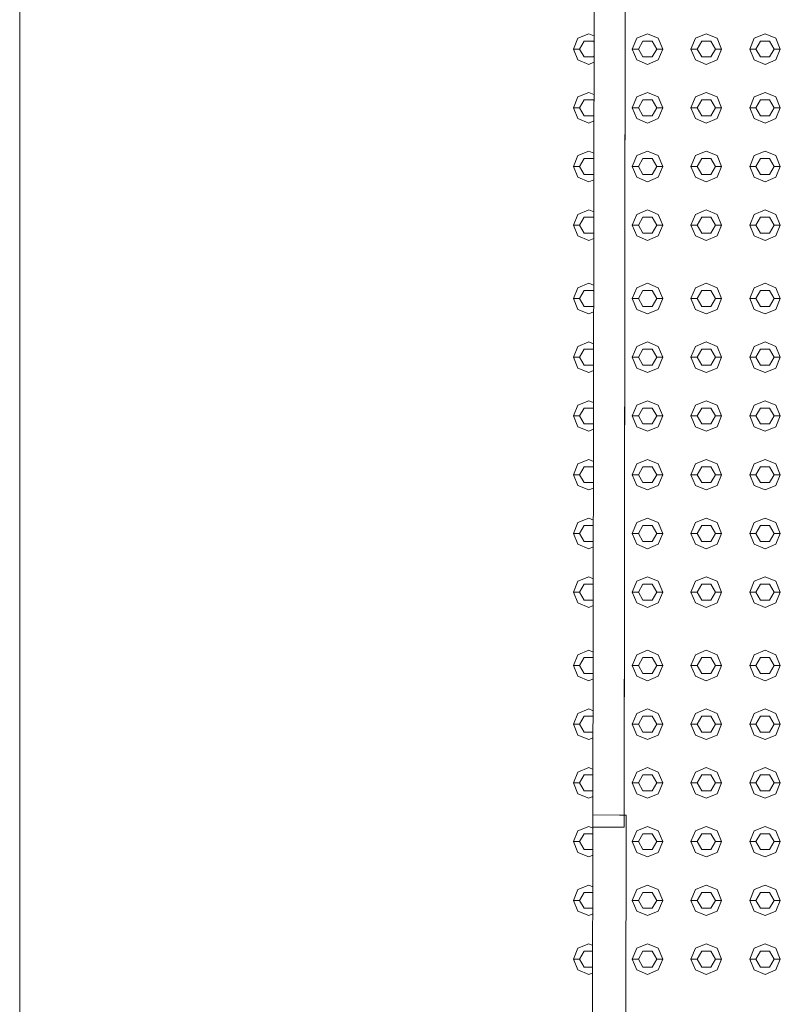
# Model space of a CAD drawing. Header units: millimetres. Extents: x -261 to 187, y -214 to 106.
# Tile 585 of 656: x -218.695 to -218.072, y 10.711 to 11.518. Entities that reach past the tile are written whole.
import ezdxf

# ---------------------------------------------------------------- set-up
doc = ezdxf.new("R2010")
doc.units = ezdxf.units.MM
doc.header["$LTSCALE"] = 0.005
doc.header["$MEASUREMENT"] = 0
for name, color, linetype, lineweight in [('IFC-Elemento construtivo genérico-Contorno', 9, 'Continuous', 5), ('IFC-Laje-Contorno', 9, 'Continuous', 5), ('IFC-Porta-Contorno', 9, 'Continuous', 5)]:
    doc.layers.add(name, color=color, linetype=linetype, lineweight=lineweight)

msp = doc.modelspace()

# ---------------------------------------------------------------- linework, layer by layer
at = {"layer": 'IFC-Elemento construtivo genérico-Contorno', "lineweight": 5}
for p, q in [((-218.24116, 11.49397), (-218.23749, 11.50282)), ((-218.23749, 11.50282), (-218.22864, 11.50649)), ((-218.22864, 11.50649), (-218.22437, 11.50472)), ((-218.19307, 11.49397), (-218.1894, 11.50282)), ((-218.1894, 11.50282), (-218.18055, 11.50649)), ((-218.18055, 11.50649), (-218.17169, 11.50282)), ((-218.17169, 11.50282), (-218.16802, 11.49397)), ((-218.14498, 11.49397), (-218.14131, 11.50282)), ((-218.14131, 11.50282), (-218.13245, 11.50649)), ((-218.13245, 11.50649), (-218.1236, 11.50282)), ((-218.1236, 11.50282), (-218.11993, 11.49397)), ((-218.09689, 11.49397), (-218.09322, 11.50282)), ((-218.09322, 11.50282), (-218.08436, 11.50649)), ((-218.08436, 11.50649), (-218.07551, 11.50282)), ((-218.07551, 11.50282), (-218.07184, 11.49397)), ((-218.24116, 11.49397), (-218.23615, 11.49397)), ((-218.24116, 11.49397), (-218.23749, 11.48511)), ((-218.23615, 11.49397), (-218.2324, 11.50047)), ((-218.23615, 11.49397), (-218.2324, 11.48746)), ((-218.2324, 11.50047), (-218.22488, 11.50047)), ((-218.22488, 11.50047), (-218.22438, 11.4996)), ((-218.19307, 11.49397), (-218.18806, 11.49397)), ((-218.19307, 11.49397), (-218.1894, 11.48511)), ((-218.18806, 11.49397), (-218.1843, 11.50047)), ((-218.18806, 11.49397), (-218.1843, 11.48746)), ((-218.1843, 11.50047), (-218.17679, 11.50047)), ((-218.17679, 11.50047), (-218.17303, 11.49397)), ((-218.17679, 11.48746), (-218.17303, 11.49397)), ((-218.17303, 11.49397), (-218.16802, 11.49397)), ((-218.17169, 11.48511), (-218.16802, 11.49397)), ((-218.14498, 11.49397), (-218.13997, 11.49397)), ((-218.14498, 11.49397), (-218.14131, 11.48511)), ((-218.13997, 11.49397), (-218.13621, 11.50047)), ((-218.13997, 11.49397), (-218.13621, 11.48746)), ((-218.13621, 11.50047), (-218.1287, 11.50047)), ((-218.1287, 11.50047), (-218.12494, 11.49397)), ((-218.1287, 11.48746), (-218.12494, 11.49397)), ((-218.12494, 11.49397), (-218.11993, 11.49397)), ((-218.1236, 11.48511), (-218.11993, 11.49397)), ((-218.09689, 11.49397), (-218.09188, 11.49397)), ((-218.09689, 11.49397), (-218.09322, 11.48511)), ((-218.09188, 11.49397), (-218.08812, 11.50047)), ((-218.09188, 11.49397), (-218.08812, 11.48746)), ((-218.08812, 11.50047), (-218.08061, 11.50047)), ((-218.08061, 11.50047), (-218.07685, 11.49397)), ((-218.08061, 11.48746), (-218.07685, 11.49397)), ((-218.07685, 11.49397), (-218.07184, 11.49397)), ((-218.07551, 11.48511), (-218.07184, 11.49397)), ((-218.23749, 11.48511), (-218.22864, 11.48144)), ((-218.2324, 11.48746), (-218.22488, 11.48746)), ((-218.22488, 11.48746), (-218.22439, 11.48831)), ((-218.1894, 11.48511), (-218.18055, 11.48144)), ((-218.1843, 11.48746), (-218.17679, 11.48746)), ((-218.18055, 11.48144), (-218.17169, 11.48511)), ((-218.14131, 11.48511), (-218.13245, 11.48144)), ((-218.13621, 11.48746), (-218.1287, 11.48746)), ((-218.13245, 11.48144), (-218.1236, 11.48511)), ((-218.09322, 11.48511), (-218.08436, 11.48144)), ((-218.08812, 11.48746), (-218.08061, 11.48746)), ((-218.08436, 11.48144), (-218.07551, 11.48511)), ((-218.22864, 11.48144), (-218.2244, 11.4832)), ((-218.24116, 11.44588), (-218.23749, 11.45473)), ((-218.23749, 11.45473), (-218.22864, 11.4584)), ((-218.22864, 11.4584), (-218.22443, 11.45666)), ((-218.19307, 11.44588), (-218.1894, 11.45473)), ((-218.1894, 11.45473), (-218.18055, 11.4584)), ((-218.18055, 11.4584), (-218.17169, 11.45473)), ((-218.17169, 11.45473), (-218.16802, 11.44588)), ((-218.14498, 11.44588), (-218.14131, 11.45473)), ((-218.14131, 11.45473), (-218.13245, 11.4584)), ((-218.13245, 11.4584), (-218.1236, 11.45473)), ((-218.1236, 11.45473), (-218.11993, 11.44588)), ((-218.09689, 11.44588), (-218.09322, 11.45473)), ((-218.09322, 11.45473), (-218.08436, 11.4584)), ((-218.08436, 11.4584), (-218.07551, 11.45473)), ((-218.07551, 11.45473), (-218.07184, 11.44588)), ((-218.24116, 11.44588), (-218.23615, 11.44588)), ((-218.24116, 11.44588), (-218.23749, 11.43702)), ((-218.23615, 11.44588), (-218.2324, 11.45238)), ((-218.23615, 11.44588), (-218.2324, 11.43937)), ((-218.2324, 11.45238), (-218.22488, 11.45238)), ((-218.22488, 11.45238), (-218.22444, 11.45162)), ((-218.19307, 11.44588), (-218.18806, 11.44588)), ((-218.19307, 11.44588), (-218.1894, 11.43702)), ((-218.18806, 11.44588), (-218.1843, 11.45238)), ((-218.18806, 11.44588), (-218.1843, 11.43937)), ((-218.1843, 11.45238), (-218.17679, 11.45238)), ((-218.17679, 11.45238), (-218.17303, 11.44588)), ((-218.17679, 11.43937), (-218.17303, 11.44588)), ((-218.17303, 11.44588), (-218.16802, 11.44588)), ((-218.17169, 11.43702), (-218.16802, 11.44588)), ((-218.14498, 11.44588), (-218.13997, 11.44588)), ((-218.14498, 11.44588), (-218.14131, 11.43702)), ((-218.13997, 11.44588), (-218.13621, 11.45238)), ((-218.13997, 11.44588), (-218.13621, 11.43937)), ((-218.13621, 11.45238), (-218.1287, 11.45238)), ((-218.1287, 11.45238), (-218.12494, 11.44588)), ((-218.1287, 11.43937), (-218.12494, 11.44588)), ((-218.12494, 11.44588), (-218.11993, 11.44588)), ((-218.1236, 11.43702), (-218.11993, 11.44588)), ((-218.09689, 11.44588), (-218.09188, 11.44588)), ((-218.09689, 11.44588), (-218.09322, 11.43702)), ((-218.09188, 11.44588), (-218.08812, 11.45238)), ((-218.09188, 11.44588), (-218.08812, 11.43937)), ((-218.08812, 11.45238), (-218.08061, 11.45238)), ((-218.08061, 11.45238), (-218.07685, 11.44588)), ((-218.08061, 11.43937), (-218.07685, 11.44588)), ((-218.07685, 11.44588), (-218.07184, 11.44588)), ((-218.07551, 11.43702), (-218.07184, 11.44588)), ((-218.23749, 11.43702), (-218.22864, 11.43335)), ((-218.2324, 11.43937), (-218.22488, 11.43937)), ((-218.22488, 11.43937), (-218.22446, 11.4401)), ((-218.1894, 11.43702), (-218.18055, 11.43335)), ((-218.1843, 11.43937), (-218.17679, 11.43937)), ((-218.18055, 11.43335), (-218.17169, 11.43702)), ((-218.14131, 11.43702), (-218.13245, 11.43335)), ((-218.13621, 11.43937), (-218.1287, 11.43937)), ((-218.13245, 11.43335), (-218.1236, 11.43702)), ((-218.09322, 11.43702), (-218.08436, 11.43335)), ((-218.08812, 11.43937), (-218.08061, 11.43937)), ((-218.08436, 11.43335), (-218.07551, 11.43702)), ((-218.22864, 11.43335), (-218.22446, 11.43508)), ((-218.24116, 11.39778), (-218.23749, 11.40664)), ((-218.23749, 11.40664), (-218.22864, 11.41031)), ((-218.23615, 11.39778), (-218.2324, 11.40429)), ((-218.2324, 11.40429), (-218.22488, 11.40429)), ((-218.22864, 11.41031), (-218.2245, 11.40859)), ((-218.22488, 11.40429), (-218.2245, 11.40363)), ((-218.19307, 11.39778), (-218.1894, 11.40664)), ((-218.1894, 11.40664), (-218.18055, 11.41031)), ((-218.18806, 11.39778), (-218.1843, 11.40429)), ((-218.1843, 11.40429), (-218.17679, 11.40429)), ((-218.18055, 11.41031), (-218.17169, 11.40664)), ((-218.17679, 11.40429), (-218.17303, 11.39778)), ((-218.17169, 11.40664), (-218.16802, 11.39778)), ((-218.14498, 11.39778), (-218.14131, 11.40664)), ((-218.14131, 11.40664), (-218.13245, 11.41031)), ((-218.13997, 11.39778), (-218.13621, 11.40429)), ((-218.13621, 11.40429), (-218.1287, 11.40429)), ((-218.13245, 11.41031), (-218.1236, 11.40664)), ((-218.1287, 11.40429), (-218.12494, 11.39778)), ((-218.1236, 11.40664), (-218.11993, 11.39778)), ((-218.09689, 11.39778), (-218.09322, 11.40664)), ((-218.09322, 11.40664), (-218.08436, 11.41031)), ((-218.09188, 11.39778), (-218.08812, 11.40429)), ((-218.08812, 11.40429), (-218.08061, 11.40429)), ((-218.08436, 11.41031), (-218.07551, 11.40664)), ((-218.08061, 11.40429), (-218.07685, 11.39778)), ((-218.07551, 11.40664), (-218.07184, 11.39778)), ((-218.24116, 11.39778), (-218.23615, 11.39778)), ((-218.24116, 11.39778), (-218.23749, 11.38893)), ((-218.23615, 11.39778), (-218.2324, 11.39128)), ((-218.19307, 11.39778), (-218.18806, 11.39778)), ((-218.19307, 11.39778), (-218.1894, 11.38893)), ((-218.18806, 11.39778), (-218.1843, 11.39128)), ((-218.17679, 11.39128), (-218.17303, 11.39778)), ((-218.17303, 11.39778), (-218.16802, 11.39778)), ((-218.17169, 11.38893), (-218.16802, 11.39778)), ((-218.14498, 11.39778), (-218.13997, 11.39778)), ((-218.14498, 11.39778), (-218.14131, 11.38893)), ((-218.13997, 11.39778), (-218.13621, 11.39128)), ((-218.1287, 11.39128), (-218.12494, 11.39778)), ((-218.12494, 11.39778), (-218.11993, 11.39778)), ((-218.1236, 11.38893), (-218.11993, 11.39778)), ((-218.09689, 11.39778), (-218.09188, 11.39778)), ((-218.09689, 11.39778), (-218.09322, 11.38893)), ((-218.09188, 11.39778), (-218.08812, 11.39128)), ((-218.08061, 11.39128), (-218.07685, 11.39778)), ((-218.07685, 11.39778), (-218.07184, 11.39778)), ((-218.07551, 11.38893), (-218.07184, 11.39778)), ((-218.23749, 11.38893), (-218.22864, 11.38526)), ((-218.2324, 11.39128), (-218.22488, 11.39128)), ((-218.22488, 11.39128), (-218.22452, 11.39191)), ((-218.1894, 11.38893), (-218.18055, 11.38526)), ((-218.1843, 11.39128), (-218.17679, 11.39128)), ((-218.18055, 11.38526), (-218.17169, 11.38893)), ((-218.14131, 11.38893), (-218.13245, 11.38526)), ((-218.13621, 11.39128), (-218.1287, 11.39128)), ((-218.13245, 11.38526), (-218.1236, 11.38893)), ((-218.09322, 11.38893), (-218.08436, 11.38526)), ((-218.08812, 11.39128), (-218.08061, 11.39128)), ((-218.08436, 11.38526), (-218.07551, 11.38893)), ((-218.22864, 11.38526), (-218.22452, 11.38696)), ((-218.24116, 11.34969), (-218.23749, 11.35855)), ((-218.23749, 11.35855), (-218.22864, 11.36222)), ((-218.23615, 11.34969), (-218.2324, 11.3562)), ((-218.2324, 11.3562), (-218.22488, 11.3562)), ((-218.22864, 11.36222), (-218.22456, 11.36052)), ((-218.22488, 11.3562), (-218.22456, 11.35565)), ((-218.19307, 11.34969), (-218.1894, 11.35855)), ((-218.1894, 11.35855), (-218.18055, 11.36222)), ((-218.18806, 11.34969), (-218.1843, 11.3562)), ((-218.1843, 11.3562), (-218.17679, 11.3562)), ((-218.18055, 11.36222), (-218.17169, 11.35855)), ((-218.17679, 11.3562), (-218.17303, 11.34969)), ((-218.17169, 11.35855), (-218.16802, 11.34969)), ((-218.14498, 11.34969), (-218.14131, 11.35855)), ((-218.14131, 11.35855), (-218.13245, 11.36222)), ((-218.13997, 11.34969), (-218.13621, 11.3562)), ((-218.13621, 11.3562), (-218.1287, 11.3562)), ((-218.13245, 11.36222), (-218.1236, 11.35855)), ((-218.1287, 11.3562), (-218.12494, 11.34969)), ((-218.1236, 11.35855), (-218.11993, 11.34969)), ((-218.09689, 11.34969), (-218.09322, 11.35855)), ((-218.09322, 11.35855), (-218.08436, 11.36222)), ((-218.09188, 11.34969), (-218.08812, 11.3562)), ((-218.08812, 11.3562), (-218.08061, 11.3562)), ((-218.08436, 11.36222), (-218.07551, 11.35855)), ((-218.08061, 11.3562), (-218.07685, 11.34969)), ((-218.07551, 11.35855), (-218.07184, 11.34969)), ((-218.24116, 11.34969), (-218.23615, 11.34969)), ((-218.24116, 11.34969), (-218.23749, 11.34084)), ((-218.23615, 11.34969), (-218.2324, 11.34319)), ((-218.19307, 11.34969), (-218.18806, 11.34969)), ((-218.19307, 11.34969), (-218.1894, 11.34084)), ((-218.18806, 11.34969), (-218.1843, 11.34319)), ((-218.17679, 11.34319), (-218.17303, 11.34969)), ((-218.17303, 11.34969), (-218.16802, 11.34969)), ((-218.17169, 11.34084), (-218.16802, 11.34969)), ((-218.14498, 11.34969), (-218.13997, 11.34969)), ((-218.14498, 11.34969), (-218.14131, 11.34084)), ((-218.13997, 11.34969), (-218.13621, 11.34319)), ((-218.1287, 11.34319), (-218.12494, 11.34969)), ((-218.12494, 11.34969), (-218.11993, 11.34969)), ((-218.1236, 11.34084), (-218.11993, 11.34969)), ((-218.09689, 11.34969), (-218.09188, 11.34969)), ((-218.09689, 11.34969), (-218.09322, 11.34084)), ((-218.09188, 11.34969), (-218.08812, 11.34319)), ((-218.08061, 11.34319), (-218.07685, 11.34969)), ((-218.07685, 11.34969), (-218.07184, 11.34969)), ((-218.07551, 11.34084), (-218.07184, 11.34969)), ((-218.23749, 11.34084), (-218.22864, 11.33717)), ((-218.2324, 11.34319), (-218.22488, 11.34319)), ((-218.22488, 11.34319), (-218.22458, 11.34371)), ((-218.1894, 11.34084), (-218.18055, 11.33717)), ((-218.1843, 11.34319), (-218.17679, 11.34319)), ((-218.18055, 11.33717), (-218.17169, 11.34084)), ((-218.14131, 11.34084), (-218.13245, 11.33717)), ((-218.13621, 11.34319), (-218.1287, 11.34319)), ((-218.13245, 11.33717), (-218.1236, 11.34084)), ((-218.09322, 11.34084), (-218.08436, 11.33717)), ((-218.08812, 11.34319), (-218.08061, 11.34319)), ((-218.08436, 11.33717), (-218.07551, 11.34084)), ((-218.22864, 11.33717), (-218.22459, 11.33885)), ((-218.23749, 11.29843), (-218.22864, 11.3021)), ((-218.22864, 11.3021), (-218.22464, 11.30044)), ((-218.1894, 11.29843), (-218.18055, 11.3021)), ((-218.18055, 11.3021), (-218.17169, 11.29843)), ((-218.14131, 11.29843), (-218.13245, 11.3021)), ((-218.13245, 11.3021), (-218.1236, 11.29843)), ((-218.09322, 11.29843), (-218.08436, 11.3021)), ((-218.08436, 11.3021), (-218.07551, 11.29843)), ((-218.24116, 11.28958), (-218.23749, 11.29843)), ((-218.23615, 11.28958), (-218.2324, 11.29609)), ((-218.2324, 11.29609), (-218.22488, 11.29609)), ((-218.22488, 11.29609), (-218.22464, 11.29567)), ((-218.19307, 11.28958), (-218.1894, 11.29843)), ((-218.18806, 11.28958), (-218.1843, 11.29609)), ((-218.1843, 11.29609), (-218.17679, 11.29609)), ((-218.17679, 11.29609), (-218.17303, 11.28958)), ((-218.17169, 11.29843), (-218.16802, 11.28958)), ((-218.14498, 11.28958), (-218.14131, 11.29843)), ((-218.13997, 11.28958), (-218.13621, 11.29609)), ((-218.13621, 11.29609), (-218.1287, 11.29609)), ((-218.1287, 11.29609), (-218.12494, 11.28958)), ((-218.1236, 11.29843), (-218.11993, 11.28958)), ((-218.09689, 11.28958), (-218.09322, 11.29843)), ((-218.09188, 11.28958), (-218.08812, 11.29609)), ((-218.08812, 11.29609), (-218.08061, 11.29609)), ((-218.08061, 11.29609), (-218.07685, 11.28958)), ((-218.07551, 11.29843), (-218.07184, 11.28958)), ((-218.24116, 11.28958), (-218.23615, 11.28958)), ((-218.24116, 11.28958), (-218.23749, 11.28072)), ((-218.23615, 11.28958), (-218.2324, 11.28307)), ((-218.22488, 11.28307), (-218.22466, 11.28346)), ((-218.19307, 11.28958), (-218.18806, 11.28958)), ((-218.19307, 11.28958), (-218.1894, 11.28072)), ((-218.18806, 11.28958), (-218.1843, 11.28307)), ((-218.17679, 11.28307), (-218.17303, 11.28958)), ((-218.17303, 11.28958), (-218.16802, 11.28958)), ((-218.17169, 11.28072), (-218.16802, 11.28958)), ((-218.14498, 11.28958), (-218.13997, 11.28958)), ((-218.14498, 11.28958), (-218.14131, 11.28072)), ((-218.13997, 11.28958), (-218.13621, 11.28307)), ((-218.1287, 11.28307), (-218.12494, 11.28958)), ((-218.12494, 11.28958), (-218.11993, 11.28958)), ((-218.1236, 11.28072), (-218.11993, 11.28958)), ((-218.09689, 11.28958), (-218.09188, 11.28958)), ((-218.09689, 11.28958), (-218.09322, 11.28072)), ((-218.09188, 11.28958), (-218.08812, 11.28307)), ((-218.08061, 11.28307), (-218.07685, 11.28958)), ((-218.07685, 11.28958), (-218.07184, 11.28958)), ((-218.07551, 11.28072), (-218.07184, 11.28958)), ((-218.23749, 11.28072), (-218.22864, 11.27705)), ((-218.2324, 11.28307), (-218.22488, 11.28307)), ((-218.22864, 11.27705), (-218.22466, 11.2787)), ((-218.1894, 11.28072), (-218.18055, 11.27705)), ((-218.1843, 11.28307), (-218.17679, 11.28307)), ((-218.18055, 11.27705), (-218.17169, 11.28072)), ((-218.14131, 11.28072), (-218.13245, 11.27705)), ((-218.13621, 11.28307), (-218.1287, 11.28307)), ((-218.13245, 11.27705), (-218.1236, 11.28072)), ((-218.09322, 11.28072), (-218.08436, 11.27705)), ((-218.08812, 11.28307), (-218.08061, 11.28307)), ((-218.08436, 11.27705), (-218.07551, 11.28072)), ((-218.23749, 11.25034), (-218.22864, 11.25401)), ((-218.22864, 11.25401), (-218.2247, 11.25238)), ((-218.1894, 11.25034), (-218.18055, 11.25401)), ((-218.18055, 11.25401), (-218.17169, 11.25034)), ((-218.14131, 11.25034), (-218.13245, 11.25401)), ((-218.13245, 11.25401), (-218.1236, 11.25034)), ((-218.09322, 11.25034), (-218.08436, 11.25401)), ((-218.08436, 11.25401), (-218.07551, 11.25034)), ((-218.24116, 11.24148), (-218.23749, 11.25034)), ((-218.23615, 11.24148), (-218.2324, 11.248)), ((-218.2324, 11.248), (-218.22488, 11.248)), ((-218.22488, 11.248), (-218.2247, 11.24769)), ((-218.19307, 11.24148), (-218.1894, 11.25034)), ((-218.18806, 11.24148), (-218.1843, 11.248)), ((-218.1843, 11.248), (-218.17679, 11.248)), ((-218.17679, 11.248), (-218.17303, 11.24148)), ((-218.17169, 11.25034), (-218.16802, 11.24148)), ((-218.14498, 11.24148), (-218.14131, 11.25034)), ((-218.13997, 11.24148), (-218.13621, 11.248)), ((-218.13621, 11.248), (-218.1287, 11.248)), ((-218.1287, 11.248), (-218.12494, 11.24148)), ((-218.1236, 11.25034), (-218.11993, 11.24148)), ((-218.09689, 11.24148), (-218.09322, 11.25034)), ((-218.09188, 11.24148), (-218.08812, 11.248)), ((-218.08812, 11.248), (-218.08061, 11.248)), ((-218.08061, 11.248), (-218.07685, 11.24148)), ((-218.07551, 11.25034), (-218.07184, 11.24148)), ((-218.24116, 11.24148), (-218.23615, 11.24148)), ((-218.24116, 11.24148), (-218.23749, 11.23263)), ((-218.23615, 11.24148), (-218.2324, 11.23498)), ((-218.2324, 11.23498), (-218.22472, 11.23498)), ((-218.22488, 11.23498), (-218.22472, 11.23526)), ((-218.19307, 11.24148), (-218.18806, 11.24148)), ((-218.19307, 11.24148), (-218.1894, 11.23263)), ((-218.18806, 11.24148), (-218.1843, 11.23498)), ((-218.1843, 11.23498), (-218.17679, 11.23498)), ((-218.17679, 11.23498), (-218.17303, 11.24148)), ((-218.17303, 11.24148), (-218.16802, 11.24148)), ((-218.17169, 11.23263), (-218.16802, 11.24148)), ((-218.14498, 11.24148), (-218.13997, 11.24148)), ((-218.14498, 11.24148), (-218.14131, 11.23263)), ((-218.13997, 11.24148), (-218.13621, 11.23498)), ((-218.13621, 11.23498), (-218.1287, 11.23498)), ((-218.1287, 11.23498), (-218.12494, 11.24148)), ((-218.12494, 11.24148), (-218.11993, 11.24148)), ((-218.1236, 11.23263), (-218.11993, 11.24148)), ((-218.09689, 11.24148), (-218.09188, 11.24148)), ((-218.09689, 11.24148), (-218.09322, 11.23263)), ((-218.09188, 11.24148), (-218.08812, 11.23498)), ((-218.08812, 11.23498), (-218.08061, 11.23498)), ((-218.08061, 11.23498), (-218.07685, 11.24148)), ((-218.07685, 11.24148), (-218.07184, 11.24148)), ((-218.07551, 11.23263), (-218.07184, 11.24148)), ((-218.23749, 11.23263), (-218.22864, 11.22896)), ((-218.22864, 11.22896), (-218.22473, 11.23058)), ((-218.1894, 11.23263), (-218.18055, 11.22896)), ((-218.18055, 11.22896), (-218.17169, 11.23263)), ((-218.14131, 11.23263), (-218.13245, 11.22896)), ((-218.13245, 11.22896), (-218.1236, 11.23263)), ((-218.09322, 11.23263), (-218.08436, 11.22896)), ((-218.08436, 11.22896), (-218.07551, 11.23263)), ((-218.23749, 11.20225), (-218.22864, 11.20592)), ((-218.22864, 11.20592), (-218.22476, 11.20431)), ((-218.1894, 11.20225), (-218.18055, 11.20592)), ((-218.18055, 11.20592), (-218.17169, 11.20225)), ((-218.14131, 11.20225), (-218.13245, 11.20592)), ((-218.13245, 11.20592), (-218.1236, 11.20225)), ((-218.09322, 11.20225), (-218.08436, 11.20592)), ((-218.08436, 11.20592), (-218.07551, 11.20225)), ((-218.24116, 11.19339), (-218.23749, 11.20225)), ((-218.23615, 11.19339), (-218.2324, 11.1999)), ((-218.2324, 11.1999), (-218.22488, 11.1999)), ((-218.22488, 11.1999), (-218.22477, 11.1997)), ((-218.19307, 11.19339), (-218.1894, 11.20225)), ((-218.18806, 11.19339), (-218.1843, 11.1999)), ((-218.1843, 11.1999), (-218.17679, 11.1999)), ((-218.17679, 11.1999), (-218.17303, 11.19339)), ((-218.17169, 11.20225), (-218.16802, 11.19339)), ((-218.14498, 11.19339), (-218.14131, 11.20225)), ((-218.13997, 11.19339), (-218.13621, 11.1999)), ((-218.13621, 11.1999), (-218.1287, 11.1999)), ((-218.1287, 11.1999), (-218.12494, 11.19339)), ((-218.1236, 11.20225), (-218.11993, 11.19339)), ((-218.09689, 11.19339), (-218.09322, 11.20225)), ((-218.09188, 11.19339), (-218.08812, 11.1999)), ((-218.08812, 11.1999), (-218.08061, 11.1999)), ((-218.08061, 11.1999), (-218.07685, 11.19339)), ((-218.07551, 11.20225), (-218.07184, 11.19339)), ((-218.24116, 11.19339), (-218.23615, 11.19339)), ((-218.24116, 11.19339), (-218.23749, 11.18454)), ((-218.23615, 11.19339), (-218.2324, 11.18689)), ((-218.2324, 11.18689), (-218.22488, 11.18689)), ((-218.22488, 11.18689), (-218.22478, 11.18706)), ((-218.19307, 11.19339), (-218.18806, 11.19339)), ((-218.19307, 11.19339), (-218.1894, 11.18454)), ((-218.18806, 11.19339), (-218.1843, 11.18689)), ((-218.1843, 11.18689), (-218.17679, 11.18689)), ((-218.17679, 11.18689), (-218.17303, 11.19339)), ((-218.17303, 11.19339), (-218.16802, 11.19339)), ((-218.17169, 11.18454), (-218.16802, 11.19339)), ((-218.14498, 11.19339), (-218.13997, 11.19339)), ((-218.14498, 11.19339), (-218.14131, 11.18454)), ((-218.13997, 11.19339), (-218.13621, 11.18689)), ((-218.13621, 11.18689), (-218.1287, 11.18689)), ((-218.1287, 11.18689), (-218.12494, 11.19339)), ((-218.12494, 11.19339), (-218.11993, 11.19339)), ((-218.1236, 11.18454), (-218.11993, 11.19339)), ((-218.09689, 11.19339), (-218.09188, 11.19339)), ((-218.09689, 11.19339), (-218.09322, 11.18454)), ((-218.09188, 11.19339), (-218.08812, 11.18689)), ((-218.08812, 11.18689), (-218.08061, 11.18689)), ((-218.08061, 11.18689), (-218.07685, 11.19339)), ((-218.07685, 11.19339), (-218.07184, 11.19339)), ((-218.07551, 11.18454), (-218.07184, 11.19339)), ((-218.23749, 11.18454), (-218.22864, 11.18087)), ((-218.22864, 11.18087), (-218.22479, 11.18247)), ((-218.1894, 11.18454), (-218.18055, 11.18087)), ((-218.18055, 11.18087), (-218.17169, 11.18454)), ((-218.14131, 11.18454), (-218.13245, 11.18087)), ((-218.13245, 11.18087), (-218.1236, 11.18454)), ((-218.09322, 11.18454), (-218.08436, 11.18087)), ((-218.08436, 11.18087), (-218.07551, 11.18454)), ((-218.23749, 11.15416), (-218.22864, 11.15783)), ((-218.22864, 11.15783), (-218.22482, 11.15625)), ((-218.1894, 11.15416), (-218.18055, 11.15783)), ((-218.18055, 11.15783), (-218.17169, 11.15416)), ((-218.14131, 11.15416), (-218.13245, 11.15783)), ((-218.13245, 11.15783), (-218.1236, 11.15416)), ((-218.09322, 11.15416), (-218.08436, 11.15783)), ((-218.08436, 11.15783), (-218.07551, 11.15416)), ((-218.24116, 11.14531), (-218.23749, 11.15416)), ((-218.23615, 11.14531), (-218.2324, 11.15181)), ((-218.2324, 11.15181), (-218.22483, 11.15181)), ((-218.22488, 11.15181), (-218.22483, 11.15172)), ((-218.19307, 11.14531), (-218.1894, 11.15416)), ((-218.18806, 11.14531), (-218.1843, 11.15181)), ((-218.1843, 11.15181), (-218.17679, 11.15181)), ((-218.17679, 11.15181), (-218.17303, 11.14531)), ((-218.17169, 11.15416), (-218.16802, 11.14531)), ((-218.14498, 11.14531), (-218.14131, 11.15416)), ((-218.13997, 11.14531), (-218.13621, 11.15181)), ((-218.13621, 11.15181), (-218.1287, 11.15181)), ((-218.1287, 11.15181), (-218.12494, 11.14531)), ((-218.1236, 11.15416), (-218.11993, 11.14531)), ((-218.09689, 11.14531), (-218.09322, 11.15416)), ((-218.09188, 11.14531), (-218.08812, 11.15181)), ((-218.08812, 11.15181), (-218.08061, 11.15181)), ((-218.08061, 11.15181), (-218.07685, 11.14531)), ((-218.07551, 11.15416), (-218.07184, 11.14531)), ((-218.24116, 11.14531), (-218.23615, 11.14531)), ((-218.24116, 11.14531), (-218.23749, 11.13645)), ((-218.23615, 11.14531), (-218.2324, 11.13879)), ((-218.2324, 11.13879), (-218.22485, 11.13879)), ((-218.22488, 11.13879), (-218.22485, 11.13886)), ((-218.19307, 11.14531), (-218.18806, 11.14531)), ((-218.19307, 11.14531), (-218.1894, 11.13645)), ((-218.18806, 11.14531), (-218.1843, 11.13879)), ((-218.1843, 11.13879), (-218.17679, 11.13879)), ((-218.17679, 11.13879), (-218.17303, 11.14531)), ((-218.17303, 11.14531), (-218.16802, 11.14531)), ((-218.17169, 11.13645), (-218.16802, 11.14531)), ((-218.14498, 11.14531), (-218.13997, 11.14531)), ((-218.14498, 11.14531), (-218.14131, 11.13645)), ((-218.13997, 11.14531), (-218.13621, 11.13879)), ((-218.13621, 11.13879), (-218.1287, 11.13879)), ((-218.1287, 11.13879), (-218.12494, 11.14531)), ((-218.12494, 11.14531), (-218.11993, 11.14531)), ((-218.1236, 11.13645), (-218.11993, 11.14531)), ((-218.09689, 11.14531), (-218.09188, 11.14531)), ((-218.09689, 11.14531), (-218.09322, 11.13645)), ((-218.09188, 11.14531), (-218.08812, 11.13879)), ((-218.08812, 11.13879), (-218.08061, 11.13879)), ((-218.08061, 11.13879), (-218.07685, 11.14531)), ((-218.07685, 11.14531), (-218.07184, 11.14531)), ((-218.07551, 11.13645), (-218.07184, 11.14531)), ((-218.23749, 11.13645), (-218.22864, 11.13278)), ((-218.22864, 11.13278), (-218.22485, 11.13435)), ((-218.1894, 11.13645), (-218.18055, 11.13278)), ((-218.18055, 11.13278), (-218.17169, 11.13645)), ((-218.14131, 11.13645), (-218.13245, 11.13278)), ((-218.13245, 11.13278), (-218.1236, 11.13645)), ((-218.09322, 11.13645), (-218.08436, 11.13278)), ((-218.08436, 11.13278), (-218.07551, 11.13645)), ((-218.24116, 11.09721), (-218.23749, 11.10607)), ((-218.23749, 11.10607), (-218.22864, 11.10973)), ((-218.22864, 11.10973), (-218.22489, 11.10818)), ((-218.19307, 11.09721), (-218.1894, 11.10607)), ((-218.1894, 11.10607), (-218.18055, 11.10973)), ((-218.18055, 11.10973), (-218.17169, 11.10607)), ((-218.17169, 11.10607), (-218.16802, 11.09721)), ((-218.14498, 11.09721), (-218.14131, 11.10607)), ((-218.14131, 11.10607), (-218.13245, 11.10973)), ((-218.13245, 11.10973), (-218.1236, 11.10607)), ((-218.1236, 11.10607), (-218.11993, 11.09721)), ((-218.09689, 11.09721), (-218.09322, 11.10607)), ((-218.09322, 11.10607), (-218.08436, 11.10973)), ((-218.08436, 11.10973), (-218.07551, 11.10607)), ((-218.07551, 11.10607), (-218.07184, 11.09721)), ((-218.23615, 11.09721), (-218.2324, 11.10372)), ((-218.2324, 11.10372), (-218.22489, 11.10372)), ((-218.18806, 11.09721), (-218.1843, 11.10372)), ((-218.1843, 11.10372), (-218.17679, 11.10372)), ((-218.17679, 11.10372), (-218.17303, 11.09721)), ((-218.13997, 11.09721), (-218.13621, 11.10372)), ((-218.13621, 11.10372), (-218.1287, 11.10372)), ((-218.1287, 11.10372), (-218.12494, 11.09721)), ((-218.09188, 11.09721), (-218.08812, 11.10372)), ((-218.08812, 11.10372), (-218.08061, 11.10372)), ((-218.08061, 11.10372), (-218.07685, 11.09721)), ((-218.24116, 11.09721), (-218.23615, 11.09721)), ((-218.24116, 11.09721), (-218.23749, 11.08836)), ((-218.23615, 11.09721), (-218.2324, 11.0907)), ((-218.2324, 11.0907), (-218.22491, 11.0907)), ((-218.19307, 11.09721), (-218.18806, 11.09721)), ((-218.19307, 11.09721), (-218.1894, 11.08836)), ((-218.18806, 11.09721), (-218.1843, 11.0907)), ((-218.1843, 11.0907), (-218.17679, 11.0907)), ((-218.17679, 11.0907), (-218.17303, 11.09721)), ((-218.17303, 11.09721), (-218.16802, 11.09721)), ((-218.17169, 11.08836), (-218.16802, 11.09721)), ((-218.14498, 11.09721), (-218.13997, 11.09721)), ((-218.14498, 11.09721), (-218.14131, 11.08836)), ((-218.13997, 11.09721), (-218.13621, 11.0907)), ((-218.13621, 11.0907), (-218.1287, 11.0907)), ((-218.1287, 11.0907), (-218.12494, 11.09721)), ((-218.12494, 11.09721), (-218.11993, 11.09721)), ((-218.1236, 11.08836), (-218.11993, 11.09721)), ((-218.09689, 11.09721), (-218.09188, 11.09721)), ((-218.09689, 11.09721), (-218.09322, 11.08836)), ((-218.09188, 11.09721), (-218.08812, 11.0907)), ((-218.08812, 11.0907), (-218.08061, 11.0907)), ((-218.08061, 11.0907), (-218.07685, 11.09721)), ((-218.07685, 11.09721), (-218.07184, 11.09721)), ((-218.07551, 11.08836), (-218.07184, 11.09721)), ((-218.23749, 11.08836), (-218.22864, 11.08469)), ((-218.22864, 11.08469), (-218.22491, 11.08623)), ((-218.1894, 11.08836), (-218.18055, 11.08469)), ((-218.18055, 11.08469), (-218.17169, 11.08836)), ((-218.14131, 11.08836), (-218.13245, 11.08469)), ((-218.13245, 11.08469), (-218.1236, 11.08836)), ((-218.09322, 11.08836), (-218.08436, 11.08469)), ((-218.08436, 11.08469), (-218.07551, 11.08836)), ((-218.24116, 11.04912), (-218.23749, 11.05798)), ((-218.23749, 11.05798), (-218.22864, 11.06164)), ((-218.22864, 11.06164), (-218.22495, 11.06011)), ((-218.19307, 11.04912), (-218.1894, 11.05798)), ((-218.1894, 11.05798), (-218.18055, 11.06164)), ((-218.18055, 11.06164), (-218.17169, 11.05798)), ((-218.17169, 11.05798), (-218.16802, 11.04912)), ((-218.14498, 11.04912), (-218.14131, 11.05798)), ((-218.14131, 11.05798), (-218.13245, 11.06164)), ((-218.13245, 11.06164), (-218.1236, 11.05798)), ((-218.1236, 11.05798), (-218.11993, 11.04912)), ((-218.09689, 11.04912), (-218.09322, 11.05798)), ((-218.09322, 11.05798), (-218.08436, 11.06164)), ((-218.08436, 11.06164), (-218.07551, 11.05798)), ((-218.07551, 11.05798), (-218.07184, 11.04912)), ((-218.23615, 11.04912), (-218.2324, 11.05563)), ((-218.2324, 11.05563), (-218.22495, 11.05563)), ((-218.18806, 11.04912), (-218.1843, 11.05563)), ((-218.1843, 11.05563), (-218.17679, 11.05563)), ((-218.17679, 11.05563), (-218.17303, 11.04912)), ((-218.13997, 11.04912), (-218.13621, 11.05563)), ((-218.13621, 11.05563), (-218.1287, 11.05563)), ((-218.1287, 11.05563), (-218.12494, 11.04912)), ((-218.09188, 11.04912), (-218.08812, 11.05563)), ((-218.08812, 11.05563), (-218.08061, 11.05563)), ((-218.08061, 11.05563), (-218.07685, 11.04912)), ((-218.24116, 11.04912), (-218.23615, 11.04912)), ((-218.24116, 11.04912), (-218.23749, 11.04027)), ((-218.23615, 11.04912), (-218.2324, 11.04261)), ((-218.2324, 11.04261), (-218.22497, 11.04261)), ((-218.19307, 11.04912), (-218.18806, 11.04912)), ((-218.19307, 11.04912), (-218.1894, 11.04027)), ((-218.18806, 11.04912), (-218.1843, 11.04261)), ((-218.1843, 11.04261), (-218.17679, 11.04261)), ((-218.17679, 11.04261), (-218.17303, 11.04912)), ((-218.17303, 11.04912), (-218.16802, 11.04912)), ((-218.17169, 11.04027), (-218.16802, 11.04912)), ((-218.14498, 11.04912), (-218.13997, 11.04912)), ((-218.14498, 11.04912), (-218.14131, 11.04027)), ((-218.13997, 11.04912), (-218.13621, 11.04261)), ((-218.13621, 11.04261), (-218.1287, 11.04261)), ((-218.1287, 11.04261), (-218.12494, 11.04912)), ((-218.12494, 11.04912), (-218.11993, 11.04912)), ((-218.1236, 11.04027), (-218.11993, 11.04912)), ((-218.09689, 11.04912), (-218.09188, 11.04912)), ((-218.09689, 11.04912), (-218.09322, 11.04027)), ((-218.09188, 11.04912), (-218.08812, 11.04261)), ((-218.08812, 11.04261), (-218.08061, 11.04261)), ((-218.08061, 11.04261), (-218.07685, 11.04912)), ((-218.07685, 11.04912), (-218.07184, 11.04912)), ((-218.07551, 11.04027), (-218.07184, 11.04912)), ((-218.23749, 11.04027), (-218.22864, 11.0366)), ((-218.22864, 11.0366), (-218.22498, 11.03811)), ((-218.1894, 11.04027), (-218.18055, 11.0366)), ((-218.18055, 11.0366), (-218.17169, 11.04027)), ((-218.14131, 11.04027), (-218.13245, 11.0366)), ((-218.13245, 11.0366), (-218.1236, 11.04027)), ((-218.09322, 11.04027), (-218.08436, 11.0366)), ((-218.08436, 11.0366), (-218.07551, 11.04027)), ((-218.23749, 10.99786), (-218.22864, 11.00153)), ((-218.22864, 11.00153), (-218.22503, 11.00003)), ((-218.1894, 10.99786), (-218.18055, 11.00153)), ((-218.18055, 11.00153), (-218.17169, 10.99786)), ((-218.14131, 10.99786), (-218.13245, 11.00153)), ((-218.13245, 11.00153), (-218.1236, 10.99786)), ((-218.09322, 10.99786), (-218.08436, 11.00153)), ((-218.08436, 11.00153), (-218.07551, 10.99786)), ((-218.24116, 10.98901), (-218.23749, 10.99786)), ((-218.23615, 10.98901), (-218.2324, 10.99551)), ((-218.2324, 10.99551), (-218.22503, 10.99551)), ((-218.19307, 10.98901), (-218.1894, 10.99786)), ((-218.18806, 10.98901), (-218.1843, 10.99551)), ((-218.1843, 10.99551), (-218.17679, 10.99551)), ((-218.17679, 10.99551), (-218.17303, 10.98901)), ((-218.17169, 10.99786), (-218.16802, 10.98901)), ((-218.14498, 10.98901), (-218.14131, 10.99786)), ((-218.13997, 10.98901), (-218.13621, 10.99551)), ((-218.13621, 10.99551), (-218.1287, 10.99551)), ((-218.1287, 10.99551), (-218.12494, 10.98901)), ((-218.1236, 10.99786), (-218.11993, 10.98901)), ((-218.09689, 10.98901), (-218.09322, 10.99786)), ((-218.09188, 10.98901), (-218.08812, 10.99551)), ((-218.08812, 10.99551), (-218.08061, 10.99551)), ((-218.08061, 10.99551), (-218.07685, 10.98901)), ((-218.07551, 10.99786), (-218.07184, 10.98901)), ((-218.24116, 10.98901), (-218.23615, 10.98901)), ((-218.24116, 10.98901), (-218.23749, 10.98015)), ((-218.23615, 10.98901), (-218.2324, 10.9825)), ((-218.19307, 10.98901), (-218.18806, 10.98901)), ((-218.19307, 10.98901), (-218.1894, 10.98015)), ((-218.18806, 10.98901), (-218.1843, 10.9825)), ((-218.17679, 10.9825), (-218.17303, 10.98901)), ((-218.17303, 10.98901), (-218.16802, 10.98901)), ((-218.17169, 10.98015), (-218.16802, 10.98901)), ((-218.14498, 10.98901), (-218.13997, 10.98901)), ((-218.14498, 10.98901), (-218.14131, 10.98015)), ((-218.13997, 10.98901), (-218.13621, 10.9825)), ((-218.1287, 10.9825), (-218.12494, 10.98901)), ((-218.12494, 10.98901), (-218.11993, 10.98901)), ((-218.1236, 10.98015), (-218.11993, 10.98901)), ((-218.09689, 10.98901), (-218.09188, 10.98901)), ((-218.09689, 10.98901), (-218.09322, 10.98015)), ((-218.09188, 10.98901), (-218.08812, 10.9825)), ((-218.08061, 10.9825), (-218.07685, 10.98901)), ((-218.07685, 10.98901), (-218.07184, 10.98901)), ((-218.07551, 10.98015), (-218.07184, 10.98901)), ((-218.23749, 10.98015), (-218.22864, 10.97648)), ((-218.2324, 10.9825), (-218.22505, 10.9825)), ((-218.22864, 10.97648), (-218.22505, 10.97796)), ((-218.1894, 10.98015), (-218.18055, 10.97648)), ((-218.1843, 10.9825), (-218.17679, 10.9825)), ((-218.18055, 10.97648), (-218.17169, 10.98015)), ((-218.14131, 10.98015), (-218.13245, 10.97648)), ((-218.13621, 10.9825), (-218.1287, 10.9825)), ((-218.13245, 10.97648), (-218.1236, 10.98015)), ((-218.09322, 10.98015), (-218.08436, 10.97648)), ((-218.08812, 10.9825), (-218.08061, 10.9825)), ((-218.08436, 10.97648), (-218.07551, 10.98015)), ((-218.23749, 10.94977), (-218.22864, 10.95344)), ((-218.22864, 10.95344), (-218.22509, 10.95197)), ((-218.1894, 10.94977), (-218.18055, 10.95344)), ((-218.18055, 10.95344), (-218.17169, 10.94977)), ((-218.14131, 10.94977), (-218.13245, 10.95344)), ((-218.13245, 10.95344), (-218.1236, 10.94977)), ((-218.09322, 10.94977), (-218.08436, 10.95344)), ((-218.08436, 10.95344), (-218.07551, 10.94977)), ((-218.24116, 10.94091), (-218.23749, 10.94977)), ((-218.23615, 10.94091), (-218.2324, 10.94742)), ((-218.2324, 10.94742), (-218.22509, 10.94742)), ((-218.19307, 10.94091), (-218.1894, 10.94977)), ((-218.18806, 10.94091), (-218.1843, 10.94742)), ((-218.1843, 10.94742), (-218.17679, 10.94742)), ((-218.17679, 10.94742), (-218.17303, 10.94091)), ((-218.17169, 10.94977), (-218.16802, 10.94091)), ((-218.14498, 10.94091), (-218.14131, 10.94977)), ((-218.13997, 10.94091), (-218.13621, 10.94742)), ((-218.13621, 10.94742), (-218.1287, 10.94742)), ((-218.1287, 10.94742), (-218.12494, 10.94091)), ((-218.1236, 10.94977), (-218.11993, 10.94091)), ((-218.09689, 10.94091), (-218.09322, 10.94977)), ((-218.09188, 10.94091), (-218.08812, 10.94742)), ((-218.08812, 10.94742), (-218.08061, 10.94742)), ((-218.08061, 10.94742), (-218.07685, 10.94091)), ((-218.07551, 10.94977), (-218.07184, 10.94091)), ((-218.24116, 10.94091), (-218.23615, 10.94091)), ((-218.24116, 10.94091), (-218.23749, 10.93206)), ((-218.23615, 10.94091), (-218.2324, 10.93441)), ((-218.19307, 10.94091), (-218.18806, 10.94091)), ((-218.19307, 10.94091), (-218.1894, 10.93206)), ((-218.18806, 10.94091), (-218.1843, 10.93441)), ((-218.17679, 10.93441), (-218.17303, 10.94091)), ((-218.17303, 10.94091), (-218.16802, 10.94091)), ((-218.17169, 10.93206), (-218.16802, 10.94091)), ((-218.14498, 10.94091), (-218.13997, 10.94091)), ((-218.14498, 10.94091), (-218.14131, 10.93206)), ((-218.13997, 10.94091), (-218.13621, 10.93441)), ((-218.1287, 10.93441), (-218.12494, 10.94091)), ((-218.12494, 10.94091), (-218.11993, 10.94091)), ((-218.1236, 10.93206), (-218.11993, 10.94091)), ((-218.09689, 10.94091), (-218.09188, 10.94091)), ((-218.09689, 10.94091), (-218.09322, 10.93206)), ((-218.09188, 10.94091), (-218.08812, 10.93441)), ((-218.08061, 10.93441), (-218.07685, 10.94091)), ((-218.07685, 10.94091), (-218.07184, 10.94091)), ((-218.07551, 10.93206), (-218.07184, 10.94091)), ((-218.23749, 10.93206), (-218.22864, 10.92839)), ((-218.2324, 10.93441), (-218.22511, 10.93441)), ((-218.22864, 10.92839), (-218.22512, 10.92985)), ((-218.1894, 10.93206), (-218.18055, 10.92839)), ((-218.1843, 10.93441), (-218.17679, 10.93441)), ((-218.18055, 10.92839), (-218.17169, 10.93206)), ((-218.14131, 10.93206), (-218.13245, 10.92839)), ((-218.13621, 10.93441), (-218.1287, 10.93441)), ((-218.13245, 10.92839), (-218.1236, 10.93206)), ((-218.09322, 10.93206), (-218.08436, 10.92839)), ((-218.08812, 10.93441), (-218.08061, 10.93441)), ((-218.08436, 10.92839), (-218.07551, 10.93206)), ((-218.23749, 10.90168), (-218.22864, 10.90535)), ((-218.22864, 10.90535), (-218.22515, 10.9039)), ((-218.1894, 10.90168), (-218.18055, 10.90535)), ((-218.18055, 10.90535), (-218.17169, 10.90168)), ((-218.14131, 10.90168), (-218.13245, 10.90535)), ((-218.13245, 10.90535), (-218.1236, 10.90168)), ((-218.09322, 10.90168), (-218.08436, 10.90535)), ((-218.08436, 10.90535), (-218.07551, 10.90168)), ((-218.24116, 10.89282), (-218.23749, 10.90168)), ((-218.23615, 10.89282), (-218.2324, 10.89933)), ((-218.2324, 10.89933), (-218.22516, 10.89933)), ((-218.19307, 10.89282), (-218.1894, 10.90168)), ((-218.18806, 10.89282), (-218.1843, 10.89933)), ((-218.1843, 10.89933), (-218.17679, 10.89933)), ((-218.17679, 10.89933), (-218.17303, 10.89282)), ((-218.17169, 10.90168), (-218.16802, 10.89282)), ((-218.14498, 10.89282), (-218.14131, 10.90168)), ((-218.13997, 10.89282), (-218.13621, 10.89933)), ((-218.13621, 10.89933), (-218.1287, 10.89933)), ((-218.1287, 10.89933), (-218.12494, 10.89282)), ((-218.1236, 10.90168), (-218.11993, 10.89282)), ((-218.09689, 10.89282), (-218.09322, 10.90168)), ((-218.09188, 10.89282), (-218.08812, 10.89933)), ((-218.08812, 10.89933), (-218.08061, 10.89933)), ((-218.08061, 10.89933), (-218.07685, 10.89282)), ((-218.07551, 10.90168), (-218.07184, 10.89282)), ((-218.24116, 10.89282), (-218.23615, 10.89282)), ((-218.24116, 10.89282), (-218.23749, 10.88397)), ((-218.23615, 10.89282), (-218.2324, 10.88632)), ((-218.19307, 10.89282), (-218.18806, 10.89282)), ((-218.19307, 10.89282), (-218.1894, 10.88397)), ((-218.18806, 10.89282), (-218.1843, 10.88632)), ((-218.17679, 10.88632), (-218.17303, 10.89282)), ((-218.17303, 10.89282), (-218.16802, 10.89282)), ((-218.17169, 10.88397), (-218.16802, 10.89282)), ((-218.14498, 10.89282), (-218.13997, 10.89282)), ((-218.14498, 10.89282), (-218.14131, 10.88397)), ((-218.13997, 10.89282), (-218.13621, 10.88632)), ((-218.1287, 10.88632), (-218.12494, 10.89282)), ((-218.12494, 10.89282), (-218.11993, 10.89282)), ((-218.1236, 10.88397), (-218.11993, 10.89282)), ((-218.09689, 10.89282), (-218.09188, 10.89282)), ((-218.09689, 10.89282), (-218.09322, 10.88397)), ((-218.09188, 10.89282), (-218.08812, 10.88632)), ((-218.08061, 10.88632), (-218.07685, 10.89282)), ((-218.07685, 10.89282), (-218.07184, 10.89282)), ((-218.07551, 10.88397), (-218.07184, 10.89282)), ((-218.23749, 10.88397), (-218.22864, 10.8803)), ((-218.2324, 10.88632), (-218.22517, 10.88632)), ((-218.22864, 10.8803), (-218.22518, 10.88173)), ((-218.1894, 10.88397), (-218.18055, 10.8803)), ((-218.1843, 10.88632), (-218.17679, 10.88632)), ((-218.18055, 10.8803), (-218.17169, 10.88397)), ((-218.14131, 10.88397), (-218.13245, 10.8803)), ((-218.13621, 10.88632), (-218.1287, 10.88632)), ((-218.13245, 10.8803), (-218.1236, 10.88397)), ((-218.09322, 10.88397), (-218.08436, 10.8803)), ((-218.08812, 10.88632), (-218.08061, 10.88632)), ((-218.08436, 10.8803), (-218.07551, 10.88397)), ((-218.23749, 10.85359), (-218.22864, 10.85726)), ((-218.22864, 10.85726), (-218.22527, 10.85586)), ((-218.1894, 10.85359), (-218.18055, 10.85726)), ((-218.18055, 10.85726), (-218.17169, 10.85359)), ((-218.14131, 10.85359), (-218.13245, 10.85726)), ((-218.13245, 10.85726), (-218.1236, 10.85359)), ((-218.09322, 10.85359), (-218.08436, 10.85726)), ((-218.08436, 10.85726), (-218.07551, 10.85359)), ((-218.24116, 10.84473), (-218.23749, 10.85359)), ((-218.23615, 10.84473), (-218.2324, 10.85124)), ((-218.2324, 10.85124), (-218.22527, 10.85124)), ((-218.19307, 10.84473), (-218.1894, 10.85359)), ((-218.18806, 10.84473), (-218.1843, 10.85124)), ((-218.1843, 10.85124), (-218.17679, 10.85124)), ((-218.17679, 10.85124), (-218.17303, 10.84473)), ((-218.17169, 10.85359), (-218.16802, 10.84473)), ((-218.14498, 10.84473), (-218.14131, 10.85359)), ((-218.13997, 10.84473), (-218.13621, 10.85124)), ((-218.13621, 10.85124), (-218.1287, 10.85124)), ((-218.1287, 10.85124), (-218.12494, 10.84473)), ((-218.1236, 10.85359), (-218.11993, 10.84473)), ((-218.09689, 10.84473), (-218.09322, 10.85359)), ((-218.09188, 10.84473), (-218.08812, 10.85124)), ((-218.08812, 10.85124), (-218.08061, 10.85124)), ((-218.08061, 10.85124), (-218.07685, 10.84473)), ((-218.07551, 10.85359), (-218.07184, 10.84473)), ((-218.24116, 10.84473), (-218.23615, 10.84473)), ((-218.24116, 10.84473), (-218.23749, 10.83587)), ((-218.23615, 10.84473), (-218.2324, 10.83822)), ((-218.19307, 10.84473), (-218.18806, 10.84473)), ((-218.19307, 10.84473), (-218.1894, 10.83587)), ((-218.18806, 10.84473), (-218.1843, 10.83822)), ((-218.17679, 10.83822), (-218.17303, 10.84473)), ((-218.17303, 10.84473), (-218.16802, 10.84473)), ((-218.17169, 10.83587), (-218.16802, 10.84473)), ((-218.14498, 10.84473), (-218.13997, 10.84473)), ((-218.14498, 10.84473), (-218.14131, 10.83587)), ((-218.13997, 10.84473), (-218.13621, 10.83822)), ((-218.1287, 10.83822), (-218.12494, 10.84473)), ((-218.12494, 10.84473), (-218.11993, 10.84473)), ((-218.1236, 10.83587), (-218.11993, 10.84473)), ((-218.09689, 10.84473), (-218.09188, 10.84473)), ((-218.09689, 10.84473), (-218.09322, 10.83587)), ((-218.09188, 10.84473), (-218.08812, 10.83822)), ((-218.08061, 10.83822), (-218.07685, 10.84473)), ((-218.07685, 10.84473), (-218.07184, 10.84473)), ((-218.07551, 10.83587), (-218.07184, 10.84473)), ((-218.23749, 10.83587), (-218.22864, 10.83221)), ((-218.2324, 10.83822), (-218.22529, 10.83822)), ((-218.22864, 10.83221), (-218.22529, 10.83359)), ((-218.1894, 10.83587), (-218.18055, 10.83221)), ((-218.1843, 10.83822), (-218.17679, 10.83822)), ((-218.18055, 10.83221), (-218.17169, 10.83587)), ((-218.14131, 10.83587), (-218.13245, 10.83221)), ((-218.13621, 10.83822), (-218.1287, 10.83822)), ((-218.13245, 10.83221), (-218.1236, 10.83587)), ((-218.09322, 10.83587), (-218.08436, 10.83221)), ((-218.08812, 10.83822), (-218.08061, 10.83822)), ((-218.08436, 10.83221), (-218.07551, 10.83587)), ((-218.23749, 10.80549), (-218.22864, 10.80916)), ((-218.22864, 10.80916), (-218.22533, 10.80779)), ((-218.1894, 10.80549), (-218.18055, 10.80916)), ((-218.18055, 10.80916), (-218.17169, 10.80549)), ((-218.14131, 10.80549), (-218.13245, 10.80916)), ((-218.13245, 10.80916), (-218.1236, 10.80549)), ((-218.09322, 10.80549), (-218.08436, 10.80916)), ((-218.08436, 10.80916), (-218.07551, 10.80549)), ((-218.24116, 10.79664), (-218.23749, 10.80549)), ((-218.23615, 10.79664), (-218.2324, 10.80314)), ((-218.2324, 10.80314), (-218.22533, 10.80314)), ((-218.19307, 10.79664), (-218.1894, 10.80549)), ((-218.18806, 10.79664), (-218.1843, 10.80314)), ((-218.1843, 10.80314), (-218.17679, 10.80314)), ((-218.17679, 10.80314), (-218.17303, 10.79664)), ((-218.17169, 10.80549), (-218.16802, 10.79664)), ((-218.14498, 10.79664), (-218.14131, 10.80549)), ((-218.13997, 10.79664), (-218.13621, 10.80314)), ((-218.13621, 10.80314), (-218.1287, 10.80314)), ((-218.1287, 10.80314), (-218.12494, 10.79664)), ((-218.1236, 10.80549), (-218.11993, 10.79664)), ((-218.09689, 10.79664), (-218.09322, 10.80549)), ((-218.09188, 10.79664), (-218.08812, 10.80314)), ((-218.08812, 10.80314), (-218.08061, 10.80314)), ((-218.08061, 10.80314), (-218.07685, 10.79664)), ((-218.07551, 10.80549), (-218.07184, 10.79664)), ((-218.24116, 10.79664), (-218.23615, 10.79664)), ((-218.24116, 10.79664), (-218.23749, 10.78778)), ((-218.23615, 10.79664), (-218.2324, 10.79013)), ((-218.19307, 10.79664), (-218.18806, 10.79664)), ((-218.19307, 10.79664), (-218.1894, 10.78778)), ((-218.18806, 10.79664), (-218.1843, 10.79013)), ((-218.17679, 10.79013), (-218.17303, 10.79664)), ((-218.17303, 10.79664), (-218.16802, 10.79664)), ((-218.17169, 10.78778), (-218.16802, 10.79664)), ((-218.14498, 10.79664), (-218.13997, 10.79664)), ((-218.14498, 10.79664), (-218.14131, 10.78778)), ((-218.13997, 10.79664), (-218.13621, 10.79013)), ((-218.1287, 10.79013), (-218.12494, 10.79664)), ((-218.12494, 10.79664), (-218.11993, 10.79664)), ((-218.1236, 10.78778), (-218.11993, 10.79664)), ((-218.09689, 10.79664), (-218.09188, 10.79664)), ((-218.09689, 10.79664), (-218.09322, 10.78778)), ((-218.09188, 10.79664), (-218.08812, 10.79013)), ((-218.08061, 10.79013), (-218.07685, 10.79664)), ((-218.07685, 10.79664), (-218.07184, 10.79664)), ((-218.07551, 10.78778), (-218.07184, 10.79664)), ((-218.23749, 10.78778), (-218.22864, 10.78411)), ((-218.2324, 10.79013), (-218.22535, 10.79013)), ((-218.22864, 10.78411), (-218.22536, 10.78547)), ((-218.1894, 10.78778), (-218.18055, 10.78411)), ((-218.1843, 10.79013), (-218.17679, 10.79013)), ((-218.18055, 10.78411), (-218.17169, 10.78778)), ((-218.14131, 10.78778), (-218.13245, 10.78411)), ((-218.13621, 10.79013), (-218.1287, 10.79013)), ((-218.13245, 10.78411), (-218.1236, 10.78778)), ((-218.09322, 10.78778), (-218.08436, 10.78411)), ((-218.08812, 10.79013), (-218.08061, 10.79013)), ((-218.08436, 10.78411), (-218.07551, 10.78778)), ((-218.23749, 10.7574), (-218.22864, 10.76107)), ((-218.22864, 10.76107), (-218.22539, 10.75973)), ((-218.1894, 10.7574), (-218.18055, 10.76107)), ((-218.18055, 10.76107), (-218.17169, 10.7574)), ((-218.14131, 10.7574), (-218.13245, 10.76107)), ((-218.13245, 10.76107), (-218.1236, 10.7574)), ((-218.09322, 10.7574), (-218.08436, 10.76107)), ((-218.08436, 10.76107), (-218.07551, 10.7574)), ((-218.24116, 10.74855), (-218.23749, 10.7574)), ((-218.23615, 10.74855), (-218.2324, 10.75506)), ((-218.2324, 10.75506), (-218.2254, 10.75506)), ((-218.19307, 10.74855), (-218.1894, 10.7574)), ((-218.18806, 10.74855), (-218.1843, 10.75506)), ((-218.1843, 10.75506), (-218.17679, 10.75506)), ((-218.17679, 10.75506), (-218.17303, 10.74855)), ((-218.17169, 10.7574), (-218.16802, 10.74855)), ((-218.14498, 10.74855), (-218.14131, 10.7574)), ((-218.13997, 10.74855), (-218.13621, 10.75506)), ((-218.13621, 10.75506), (-218.1287, 10.75506)), ((-218.1287, 10.75506), (-218.12494, 10.74855)), ((-218.1236, 10.7574), (-218.11993, 10.74855)), ((-218.09689, 10.74855), (-218.09322, 10.7574)), ((-218.09188, 10.74855), (-218.08812, 10.75506)), ((-218.08812, 10.75506), (-218.08061, 10.75506)), ((-218.08061, 10.75506), (-218.07685, 10.74855)), ((-218.07551, 10.7574), (-218.07184, 10.74855)), ((-218.24116, 10.74855), (-218.23615, 10.74855)), ((-218.24116, 10.74855), (-218.23749, 10.73969)), ((-218.23615, 10.74855), (-218.2324, 10.74204)), ((-218.19307, 10.74855), (-218.18806, 10.74855)), ((-218.19307, 10.74855), (-218.1894, 10.73969)), ((-218.18806, 10.74855), (-218.1843, 10.74204)), ((-218.17679, 10.74204), (-218.17303, 10.74855)), ((-218.17303, 10.74855), (-218.16802, 10.74855)), ((-218.17169, 10.73969), (-218.16802, 10.74855)), ((-218.14498, 10.74855), (-218.13997, 10.74855)), ((-218.14498, 10.74855), (-218.14131, 10.73969)), ((-218.13997, 10.74855), (-218.13621, 10.74204)), ((-218.1287, 10.74204), (-218.12494, 10.74855)), ((-218.12494, 10.74855), (-218.11993, 10.74855)), ((-218.1236, 10.73969), (-218.11993, 10.74855)), ((-218.09689, 10.74855), (-218.09188, 10.74855)), ((-218.09689, 10.74855), (-218.09322, 10.73969)), ((-218.09188, 10.74855), (-218.08812, 10.74204)), ((-218.08061, 10.74204), (-218.07685, 10.74855)), ((-218.07685, 10.74855), (-218.07184, 10.74855)), ((-218.07551, 10.73969), (-218.07184, 10.74855)), ((-218.23749, 10.73969), (-218.22864, 10.73602)), ((-218.2324, 10.74204), (-218.22541, 10.74204)), ((-218.22864, 10.73602), (-218.22542, 10.73736)), ((-218.1894, 10.73969), (-218.18055, 10.73602)), ((-218.1843, 10.74204), (-218.17679, 10.74204)), ((-218.18055, 10.73602), (-218.17169, 10.73969)), ((-218.14131, 10.73969), (-218.13245, 10.73602)), ((-218.13621, 10.74204), (-218.1287, 10.74204)), ((-218.13245, 10.73602), (-218.1236, 10.73969)), ((-218.09322, 10.73969), (-218.08436, 10.73602)), ((-218.08812, 10.74204), (-218.08061, 10.74204)), ((-218.08436, 10.73602), (-218.07551, 10.73969))]:
    msp.add_line(p, q, dxfattribs=at)
at = {"layer": 'IFC-Laje-Contorno', "lineweight": 5}
msp.add_line((-218.69452, 9.22405), (-218.69452, 12.50996), dxfattribs=at)
at = {"layer": 'IFC-Porta-Contorno', "lineweight": 5}
for p, q in [((-218.19967, 10.86654), (-218.19836, 11.87701)), ((-218.19941, 11.06955), (-218.19836, 11.87701)), ((-218.22521, 10.85654), (-218.22416, 11.664)), ((-218.19968, 10.8565), (-218.19941, 11.06955)), ((-218.22551, 10.66402), (-218.22525, 10.86657)), ((-218.22525, 10.86657), (-218.20359, 10.86654)), ((-218.20359, 10.86654), (-218.19814, 10.86654)), ((-218.19918, 10.06141), (-218.19814, 10.86654)), ((-218.22521, 10.85654), (-218.21988, 10.85653)), ((-218.21988, 10.85653), (-218.19968, 10.8565))]:
    msp.add_line(p, q, dxfattribs=at)

doc.saveas('drawing.dxf')
